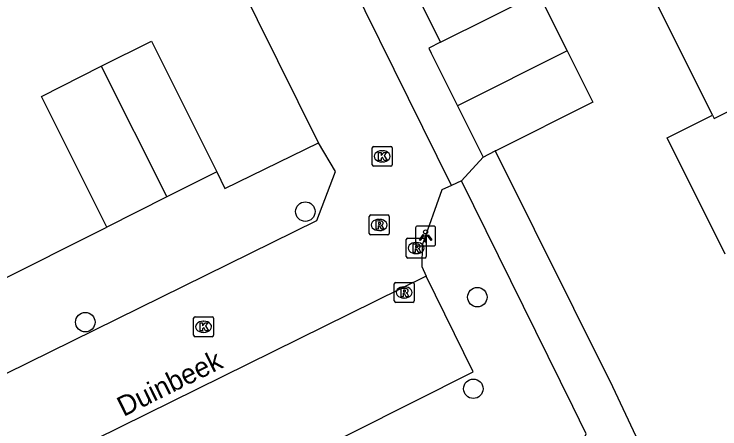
# Model space of a CAD drawing. Extents: x 157793 to 159380, y 380882 to 382313.
# Drawn here: x 158816.97 to 158852.43, y 381844.88 to 381865.7 of the extents above; entities that cross this region are included whole.
import ezdxf

# ---------------------------------------------------------------- set-up
doc = ezdxf.new("R2010")
doc.units = 0
for name, color, linetype in [('IMGEO_Boom', 7, 'Continuous'), ('IMGEO_Kolk', 7, 'Continuous'), ('IMGEO_Lichtpunt', 7, 'Continuous'), ('IMGEO_Openbare_ruimte_label', 7, 'Continuous'), ('IMGEO_Pand', 7, 'Continuous'), ('IMGEO_Parkeervlak_open', 7, 'Continuous'), ('IMGEO_Rijbaan_lokaal_open', 7, 'Continuous'), ('IMGEO_Rioolput', 7, 'Continuous'), ('IMGEO_Voetpad_open', 7, 'Continuous')]:
    doc.layers.add(name, color=color, linetype=linetype)

msp = doc.modelspace()

# ---------------------------------------------------------------- linework, layer by layer
at = {"layer": 'IMGEO_Boom'}
for centre in [(158831.604, 381855.789), (158840.244, 381851.492), (158820.548, 381850.237), (158840.043, 381846.896)]:
    msp.add_circle(centre, 0.489, dxfattribs=at)
at = {"layer": 'IMGEO_Kolk'}
for p, q in [((158834.965, 381858.138), (158834.965, 381858.99)), ((158835.04, 381859.064), (158835.892, 381859.064)), ((158835.966, 381858.99), (158835.966, 381858.138)), ((158835.453, 381858.844), (158835.478, 381858.844)), ((158835.476, 381858.284), (158835.451, 381858.284)), ((158835.892, 381858.064), (158835.04, 381858.064)), ((158825.991, 381849.582), (158825.991, 381850.434)), ((158826.066, 381850.508), (158826.918, 381850.508)), ((158826.992, 381850.434), (158826.992, 381849.582)), ((158826.479, 381850.288), (158826.504, 381850.288)), ((158826.502, 381849.728), (158826.477, 381849.728)), ((158826.918, 381849.508), (158826.066, 381849.508))]:
    msp.add_line(p, q, dxfattribs=at)
for points in [[(158834.965, 381858.138), (158834.965, 381858.99)], [(158835.04, 381859.064), (158835.892, 381859.064)], [(158835.966, 381858.99), (158835.966, 381858.138)], [(158835.286, 381858.764), (158835.409, 381858.764), (158835.409, 381858.613), (158835.539, 381858.764), (158835.703, 381858.764), (158835.557, 381858.613), (158835.71, 381858.364), (158835.558, 381858.364), (158835.473, 381858.528), (158835.409, 381858.461), (158835.409, 381858.364), (158835.286, 381858.364), (158835.286, 381858.764)], [(158835.892, 381858.064), (158835.04, 381858.064)], [(158825.991, 381849.582), (158825.991, 381850.434)], [(158826.066, 381850.508), (158826.918, 381850.508)], [(158826.992, 381850.434), (158826.992, 381849.582)], [(158826.312, 381850.208), (158826.435, 381850.208), (158826.435, 381850.057), (158826.565, 381850.208), (158826.729, 381850.208), (158826.583, 381850.057), (158826.736, 381849.808), (158826.584, 381849.808), (158826.499, 381849.972), (158826.435, 381849.905), (158826.435, 381849.808), (158826.312, 381849.808), (158826.312, 381850.208)], [(158826.918, 381849.508), (158826.066, 381849.508)]]:
    msp.add_lwpolyline(points, dxfattribs=at)
for centre, start, end in [((158835.042, 381858.988), 91.552, 178.448), ((158835.042, 381858.988), 91.552, 178.448), ((158835.89, 381858.988), 1.552, 88.448), ((158835.89, 381858.988), 1.552, 88.448), ((158835.042, 381858.14), 181.552, 268.448), ((158835.042, 381858.14), 181.552, 268.448), ((158835.89, 381858.14), 271.552, 358.448), ((158835.89, 381858.14), 271.552, 358.448), ((158826.068, 381850.432), 91.552, 178.448), ((158826.068, 381850.432), 91.552, 178.448), ((158826.916, 381850.432), 1.552, 88.448), ((158826.916, 381850.432), 1.552, 88.448), ((158826.068, 381849.584), 181.552, 268.448), ((158826.068, 381849.584), 181.552, 268.448), ((158826.916, 381849.584), 271.552, 358.448), ((158826.916, 381849.584), 271.552, 358.448)]:
    msp.add_arc(centre, 0.0765, start, end, dxfattribs=at)
for centre, major_axis, ratio, start_param, end_param in [((158835.452, 381858.564), (-0.387, 0.002), 0.722429, 4.712389, 7.853982), ((158835.477, 381858.564), (-0.39, 0.002), 0.717154, 1.570796, 4.712389), ((158826.478, 381850.008), (-0.387, 0.002), 0.722429, 4.712389, 7.853982), ((158826.503, 381850.008), (-0.39, 0.002), 0.717154, 1.570796, 4.712389)]:
    msp.add_ellipse(centre, major_axis=major_axis, ratio=ratio, start_param=start_param, end_param=end_param, dxfattribs=at)
at = {"layer": 'IMGEO_Lichtpunt'}
for p, q in [((158838.048, 381855.064), (158837.24, 381855.064)), ((158838.048, 381855.064), (158837.24, 381855.064)), ((158837.146, 381854.969), (158837.146, 381854.162)), ((158837.146, 381854.969), (158837.146, 381854.162)), ((158838.142, 381854.162), (158838.142, 381854.969)), ((158838.142, 381854.162), (158838.142, 381854.969)), ((158837.24, 381854.068), (158838.048, 381854.068)), ((158837.24, 381854.068), (158838.048, 381854.068))]:
    msp.add_line(p, q, dxfattribs=at)
for points in [[(158837.52, 381854.633), (158837.559, 381854.605), (158837.371, 381854.343), (158837.333, 381854.37), (158837.52, 381854.633)], [(158837.622, 381854.585), (158837.669, 381854.585), (158837.669, 381854.263), (158837.622, 381854.263), (158837.622, 381854.585)], [(158837.732, 381854.605), (158837.77, 381854.632), (158837.957, 381854.37), (158837.918, 381854.342), (158837.732, 381854.605)]]:
    msp.add_lwpolyline(points, dxfattribs=at)
msp.add_circle((158837.645, 381854.767), 0.0994, dxfattribs=at)
for centre, start, end in [((158837.24, 381854.969), 90, 180), ((158837.24, 381854.969), 90, 180), ((158838.048, 381854.969), 0, 90), ((158838.048, 381854.969), 0, 90), ((158837.24, 381854.162), 180, 270), ((158837.24, 381854.162), 180, 270), ((158838.048, 381854.162), 270, 0), ((158838.048, 381854.162), 270, 360)]:
    msp.add_arc(centre, 0.0946, start, end, dxfattribs=at)
at = {"layer": 'IMGEO_Pand'}
for points in [[(158838.395, 381864.3), (158843.312, 381866.757), (158843.438, 381866.505), (158844.76, 381863.858)], [(158852.062, 381860.634), (158849.315, 381866.133)], [(158821.35, 381863.084), (158823.868, 381864.348), (158827.161, 381857.789)], [(158838.395, 381864.3), (158837.8, 381864.003), (158837.926, 381863.751), (158839.248, 381861.105)], [(158844.76, 381863.858), (158839.248, 381861.105)], [(158844.76, 381863.858), (158846.046, 381861.285), (158841.166, 381858.846), (158841.141, 381858.834)], [(158852.062, 381860.634), (158852.144, 381860.47), (158857.828, 381863.319), (158857.911, 381863.153)], [(158821.638, 381855.016), (158818.345, 381861.575), (158821.35, 381863.084)], [(158821.35, 381863.084), (158824.643, 381856.525)], [(158839.248, 381861.105), (158840.534, 381858.531)], [(158852.693, 381853.65), (158849.775, 381859.491), (158852.062, 381860.634)], [(158840.534, 381858.531), (158841.141, 381858.834)], [(158827.161, 381857.789), (158824.643, 381856.525)], [(158824.643, 381856.525), (158821.638, 381855.016)]]:
    msp.add_lwpolyline(points, dxfattribs=at)
at = {"layer": 'IMGEO_Parkeervlak_open'}
msp.add_lwpolyline([(158824.871, 381840.132), (158840.03, 381847.751), (158837.675, 381852.553)], dxfattribs=at)
at = {"layer": 'IMGEO_Rijbaan_lokaal_open'}
for points in [[(158838.95, 381857.096), (158831.735, 381871.703), (158825.426, 381884.084)], [(158832.271, 381859.244), (158821.021, 381881.899)], [(158810.978, 381844.911), (158832.184, 381855.347), (158833.115, 381857.81), (158832.271, 381859.244)], [(158838.95, 381857.096), (158838.46, 381856.877), (158837.477, 381854.111), (158837.449, 381853.027), (158837.675, 381852.553)], [(158837.675, 381852.553), (158819.75, 381843.716)]]:
    msp.add_lwpolyline(points, dxfattribs=at)
at = {"layer": 'IMGEO_Rioolput'}
for p, q in [((158834.815, 381854.694), (158834.815, 381855.546)), ((158834.89, 381855.62), (158835.742, 381855.62)), ((158835.303, 381855.4), (158835.328, 381855.4)), ((158835.816, 381855.546), (158835.816, 381854.694)), ((158835.326, 381854.84), (158835.301, 381854.84)), ((158835.742, 381854.62), (158834.89, 381854.62)), ((158836.675, 381853.532), (158836.675, 381854.384)), ((158836.75, 381854.458), (158837.602, 381854.458)), ((158837.676, 381854.384), (158837.676, 381853.532)), ((158837.163, 381854.238), (158837.188, 381854.238)), ((158837.186, 381853.678), (158837.161, 381853.678)), ((158837.602, 381853.458), (158836.75, 381853.458)), ((158836.144, 381852.23), (158836.996, 381852.23)), ((158836.069, 381851.304), (158836.069, 381852.156)), ((158836.557, 381852.01), (158836.582, 381852.01)), ((158837.07, 381852.156), (158837.07, 381851.304)), ((158836.996, 381851.23), (158836.144, 381851.23)), ((158836.58, 381851.45), (158836.555, 381851.45))]:
    msp.add_line(p, q, dxfattribs=at)
for points in [[(158834.815, 381854.694), (158834.815, 381855.546)], [(158834.89, 381855.62), (158835.742, 381855.62)], [(158835.816, 381855.546), (158835.816, 381854.694)], [(158835.404, 381855.318), (158835.152, 381855.32), (158835.152, 381854.92)], [(158835.152, 381854.92), (158835.276, 381854.92), (158835.276, 381855.082), (158835.287, 381855.082)], [(158835.33, 381855.239), (158835.276, 381855.239), (158835.276, 381855.158)], [(158835.276, 381855.158), (158835.328, 381855.158)], [(158835.334, 381855.053), (158835.405, 381854.92), (158835.545, 381854.92), (158835.48, 381855.046)], [(158835.742, 381854.62), (158834.89, 381854.62)], [(158836.675, 381853.532), (158836.675, 381854.384)], [(158836.75, 381854.458), (158837.602, 381854.458)], [(158837.676, 381854.384), (158837.676, 381853.532)], [(158837.264, 381854.156), (158837.012, 381854.158), (158837.012, 381853.758)], [(158837.19, 381854.077), (158837.136, 381854.077), (158837.136, 381853.996)], [(158837.136, 381853.996), (158837.188, 381853.996)], [(158837.012, 381853.758), (158837.136, 381853.758), (158837.136, 381853.92), (158837.147, 381853.92)], [(158837.194, 381853.891), (158837.265, 381853.758), (158837.405, 381853.758), (158837.34, 381853.884)], [(158837.602, 381853.458), (158836.75, 381853.458)], [(158836.144, 381852.23), (158836.996, 381852.23)], [(158836.069, 381851.304), (158836.069, 381852.156)], [(158836.658, 381851.928), (158836.406, 381851.93), (158836.406, 381851.53)], [(158836.584, 381851.849), (158836.53, 381851.849), (158836.53, 381851.768)], [(158837.07, 381852.156), (158837.07, 381851.304)], [(158836.406, 381851.53), (158836.53, 381851.53), (158836.53, 381851.692), (158836.541, 381851.692)], [(158836.53, 381851.768), (158836.582, 381851.768)], [(158836.588, 381851.663), (158836.659, 381851.53), (158836.799, 381851.53), (158836.734, 381851.656)], [(158836.996, 381851.23), (158836.144, 381851.23)]]:
    msp.add_lwpolyline(points, dxfattribs=at)
for centre, radius, start, end in [((158834.892, 381855.544), 0.0765, 91.552, 178.448), ((158834.892, 381855.544), 0.0765, 91.552, 178.448), ((158835.74, 381855.544), 0.0765, 1.552, 88.448), ((158835.74, 381855.544), 0.0765, 1.552, 88.448), ((158835.286, 381855.029), 0.0533, 26.0293, 88.6989), ((158835.312, 381855.347), 0.19, 274.7715, 282.9687), ((158835.336, 381855.143), 0.0964, 77.0061, 93.1865), ((158835.35, 381855.2), 0.0378, 276.6634, 79.6772), ((158835.403, 381855.208), 0.109, 350.3612, 89.416), ((158835.401, 381855.208), 0.112, 277.5842, 350.9817), ((158835.385, 381854.993), 0.108, 29.5134, 73.7905), ((158834.892, 381854.696), 0.0765, 181.552, 268.448), ((158834.892, 381854.696), 0.0765, 181.552, 268.448), ((158835.74, 381854.696), 0.0765, 271.552, 358.448), ((158835.74, 381854.696), 0.0765, 271.552, 358.448), ((158836.752, 381854.382), 0.0765, 91.552, 178.448), ((158836.752, 381854.382), 0.0765, 91.552, 178.448), ((158837.6, 381854.382), 0.0765, 1.552, 88.448), ((158837.6, 381854.382), 0.0765, 1.552, 88.448), ((158837.172, 381854.185), 0.19, 274.7715, 282.9687), ((158837.196, 381853.981), 0.0964, 77.0061, 93.1865), ((158837.21, 381854.038), 0.0378, 276.6634, 79.6772), ((158837.263, 381854.046), 0.109, 350.3612, 89.416), ((158837.261, 381854.046), 0.112, 277.5842, 350.9817), ((158837.146, 381853.867), 0.0533, 26.0293, 88.6989), ((158837.245, 381853.831), 0.108, 29.5134, 73.7905), ((158836.752, 381853.534), 0.0765, 181.552, 268.448), ((158836.752, 381853.534), 0.0765, 181.552, 268.448), ((158837.6, 381853.534), 0.0765, 271.552, 358.448), ((158837.6, 381853.534), 0.0765, 271.552, 358.448), ((158836.146, 381852.154), 0.0765, 91.552, 178.448), ((158836.146, 381852.154), 0.0765, 91.552, 178.448), ((158836.994, 381852.154), 0.0765, 1.552, 88.448), ((158836.994, 381852.154), 0.0765, 1.552, 88.448), ((158836.59, 381851.753), 0.0964, 77.0061, 93.1865), ((158836.604, 381851.81), 0.0378, 276.6634, 79.6772), ((158836.657, 381851.818), 0.109, 350.3612, 89.416), ((158836.54, 381851.639), 0.0533, 26.0293, 88.6989), ((158836.566, 381851.957), 0.19, 274.7715, 282.9687), ((158836.655, 381851.818), 0.112, 277.5842, 350.9817), ((158836.639, 381851.603), 0.108, 29.5134, 73.7905), ((158836.146, 381851.306), 0.0765, 181.552, 268.448), ((158836.146, 381851.306), 0.0765, 181.552, 268.448), ((158836.994, 381851.306), 0.0765, 271.552, 358.448), ((158836.994, 381851.306), 0.0765, 271.552, 358.448)]:
    msp.add_arc(centre, radius, start, end, dxfattribs=at)
for centre, major_axis, ratio, start_param, end_param in [((158835.302, 381855.12), (-0.387, 0.002), 0.722429, 4.712389, 7.853982), ((158835.327, 381855.12), (-0.39, 0.002), 0.717154, 1.570796, 4.712389), ((158837.162, 381853.958), (-0.387, 0.002), 0.722429, 4.712389, 7.853982), ((158837.187, 381853.958), (-0.39, 0.002), 0.717154, 1.570796, 4.712389), ((158836.556, 381851.73), (-0.387, 0.002), 0.722429, 4.712389, 7.853982), ((158836.581, 381851.73), (-0.39, 0.002), 0.717154, 1.570796, 4.712389)]:
    msp.add_ellipse(centre, major_axis=major_axis, ratio=ratio, start_param=start_param, end_param=end_param, dxfattribs=at)
at = {"layer": 'IMGEO_Voetpad_open'}
for points in [[(158835.488, 381870.114), (158838.395, 381864.3)], [(158827.161, 381857.789), (158827.558, 381856.951), (158832.271, 381859.244)], [(158841.141, 381858.834), (158847.037, 381847.013), (158848.214, 381844.515), (158846.477, 381841.968), (158847.212, 381840.489), (158852.168, 381830.512)], [(158839.446, 381857.337), (158840.534, 381858.531)], [(158824.933, 381840.008), (158825.908, 381838.041), (158831.608, 381836.02), (158834.19, 381837.247), (158834.638, 381836.362), (158836.651, 381837.316), (158836.198, 381838.235), (158840.127, 381840.123), (158840.577, 381839.237), (158842.577, 381840.189), (158842.128, 381841.112), (158844.72, 381842.305), (158845.714, 381844.635), (158845.039, 381846.003), (158839.446, 381857.337)], [(158839.446, 381857.337), (158838.95, 381857.096)], [(158815.902, 381852.146), (158821.638, 381855.016)]]:
    msp.add_lwpolyline(points, dxfattribs=at)

# ---------------------------------------------------------------- texts
at = {"layer": 'IMGEO_Openbare_ruimte_label'}
msp.add_text('Duinbeek', height=1, rotation=26.3087, dxfattribs=at).set_placement((158822.467, 381845.478))

doc.saveas('drawing.dxf')
